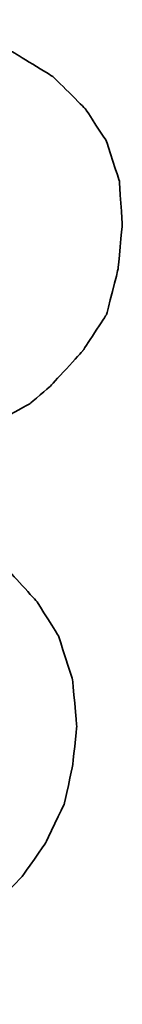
# Model space of a CAD drawing. Header units: millimetres. Extents: x -2774 to 3135, y -1571 to 860.
# Tile 554 of 625: x -692.445 to -691.958, y -217.519 to -212.848. Entities that reach past the tile are written whole.
import ezdxf

# ---------------------------------------------------------------- set-up
doc = ezdxf.new("R2010")
doc.units = ezdxf.units.MM
doc.layers.add('DIM', color=4, linetype='CONTINUOUS')
doc.layers.add('layer 1', color=7, linetype='CONTINUOUS')

# ---------------------------------------------------------------- blocks, each defined once
blk = doc.blocks.new('TBI MOTION logo(完整正式版)')
at = {"layer": 'layer 1', "color": 22, "lineweight": 35}
blk.add_open_spline([(-64.65375, -6.863749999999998), (-64.65375, -6.863749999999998), (-64.84375, -7.296249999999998), (-64.84375, -7.296249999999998), (-64.84375, -7.296249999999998), (-64.84375, -7.296249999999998), (-64.86875, -7.34375), (-64.86875, -7.34375), (-64.86875, -7.34375), (-64.86875, -7.34375), (-64.86875, -7.36875), (-64.86875, -7.36875), (-64.86875, -7.36875), (-64.86875, -7.36875), (-65.15375, -7.653749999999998), (-65.15375, -7.653749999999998), (-65.15375, -7.653749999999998), (-65.15375, -7.653749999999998), (-65.17875, -7.653749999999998), (-65.17875, -7.653749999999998), (-65.17875, -7.653749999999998), (-65.17875, -7.653749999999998), (-65.20375, -7.678749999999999), (-65.20375, -7.678749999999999), (-65.20375, -7.678749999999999), (-65.20375, -7.678749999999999), (-65.58875, -7.871249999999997), (-65.58875, -7.871249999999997), (-65.58875, -7.871249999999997), (-65.58875, -7.871249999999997), (-65.63375, -7.871249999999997), (-65.63375, -7.871249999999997), (-65.63375, -7.871249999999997), (-65.63375, -7.871249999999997), (-65.65875, -7.893749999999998), (-65.65875, -7.893749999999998), (-65.65875, -7.893749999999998), (-65.65875, -7.893749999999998), (-66.09375, -7.943749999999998), (-66.09375, -7.943749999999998), (-66.09375, -7.943749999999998), (-66.09375, -7.943749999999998), (-66.11375, -7.943749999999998), (-66.11375, -7.943749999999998), (-66.11375, -7.943749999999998), (-66.11375, -7.943749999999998), (-66.16375, -7.943749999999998), (-66.16375, -7.943749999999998), (-66.16375, -7.943749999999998), (-66.16375, -7.943749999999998), (-66.30875, -7.943749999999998), (-66.30875, -7.943749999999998), (-66.30875, -7.943749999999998), (-66.30875, -7.943749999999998), (-66.69375, -7.943749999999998), (-66.69375, -7.943749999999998), (-66.69375, -7.943749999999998), (-66.69375, -7.943749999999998), (-67.07375, -7.943749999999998), (-67.07375, -7.943749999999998), (-67.07375, -7.943749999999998), (-67.07375, -7.943749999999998), (-67.12375, -7.943749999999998), (-67.12375, -7.943749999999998), (-67.12375, -7.943749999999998), (-67.12375, -7.943749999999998), (-67.12375, -7.966249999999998), (-67.12375, -7.966249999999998), (-67.12375, -7.966249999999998), (-67.12375, -7.966249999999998), (-67.14875, -7.991249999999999), (-67.14875, -7.991249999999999), (-67.14875, -7.991249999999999), (-67.14875, -7.991249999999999), (-67.24375, -8.34875), (-67.24375, -8.34875), (-67.24375, -8.34875), (-67.24375, -8.34875), (-67.31374999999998, -8.68625), (-67.31374999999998, -8.68625), (-67.31374999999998, -8.68625), (-67.31374999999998, -8.68625), (-67.26875, -8.68625), (-67.26875, -8.68625), (-67.26875, -8.68625), (-67.26875, -8.68625), (-67.07375, -8.68625), (-67.07375, -8.68625), (-67.07375, -8.68625), (-67.07375, -8.68625), (-66.54875, -8.68625), (-66.54875, -8.68625), (-66.54875, -8.68625), (-66.54875, -8.68625), (-65.82625, -8.68625), (-65.82625, -8.68625), (-65.82625, -8.68625), (-65.82625, -8.68625), (-65.01375, -8.68625), (-65.01375, -8.68625), (-65.01375, -8.68625), (-65.01375, -8.68625), (-64.05375, -8.68625), (-64.05375, -8.68625), (-64.05375, -8.68625), (-64.05375, -8.68625), (-62.08375, -8.68625), (-62.08375, -8.68625), (-62.08375, -8.68625), (-62.08375, -8.68625), (-60.06875, -8.68625), (-60.06875, -8.68625), (-60.06875, -8.68625), (-60.06875, -8.68625), (-59.10875, -8.68625), (-59.10875, -8.68625), (-59.10875, -8.68625), (-59.10875, -8.68625), (-58.29375, -8.68625), (-58.29375, -8.68625), (-58.29375, -8.68625), (-58.29375, -8.68625), (-57.57374999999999, -8.68625), (-57.57374999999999, -8.68625), (-57.57374999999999, -8.68625), (-57.57374999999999, -8.68625), (-57.04875, -8.68625), (-57.04875, -8.68625), (-57.04875, -8.68625), (-57.04875, -8.68625), (-56.85375, -8.68625), (-56.85375, -8.68625), (-56.85375, -8.68625), (-56.85375, -8.68625), (-56.70875, -8.68625), (-56.70875, -8.68625), (-56.70875, -8.68625), (-56.70875, -8.68625), (-56.61375, -8.68625), (-56.61375, -8.68625), (-56.61375, -8.68625), (-56.61375, -8.68625), (-56.56875, -8.68625), (-56.56875, -8.68625), (-56.56875, -8.68625), (-56.56875, -8.68625), (-55.65375, -8.638749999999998), (-55.65375, -8.638749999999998), (-55.65375, -8.638749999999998), (-55.65375, -8.638749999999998), (-54.76874999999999, -8.51875), (-54.76874999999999, -8.51875), (-54.76874999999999, -8.51875), (-54.76874999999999, -8.51875), (-53.90375, -8.30375), (-53.90375, -8.30375), (-53.90375, -8.30375), (-53.90375, -8.30375), (-53.08875, -8.03875), (-53.08875, -8.03875), (-53.08875, -8.03875), (-53.08875, -8.03875), (-52.34375, -7.653749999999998), (-52.34375, -7.653749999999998), (-52.34375, -7.653749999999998), (-52.34375, -7.653749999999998), (-51.69875, -7.296249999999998), (-51.69875, -7.296249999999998), (-51.69875, -7.296249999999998), (-51.69875, -7.296249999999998), (-51.21875, -6.911249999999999), (-51.21875, -6.911249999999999), (-51.21875, -6.911249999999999), (-51.21875, -6.911249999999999), (-50.83375, -6.50375), (-50.83375, -6.50375), (-50.83375, -6.50375), (-50.83375, -6.50375), (-50.44875, -5.94875), (-50.44875, -5.94875), (-50.44875, -5.94875), (-50.44875, -5.94875), (-50.13875, -5.303749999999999), (-50.13875, -5.303749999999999), (-50.13875, -5.303749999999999), (-50.13875, -5.303749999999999), (-49.99375, -4.653749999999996), (-49.99375, -4.653749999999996), (-49.99375, -4.653749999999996), (-49.99375, -4.653749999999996), (-49.92375, -3.98375), (-49.92375, -3.98375), (-49.92375, -3.98375), (-49.92375, -3.98375), (-49.99375, -3.19374), (-49.99375, -3.19374), (-49.99375, -3.19374), (-49.99375, -3.19374), (-50.23374, -2.44874), (-50.23374, -2.44874), (-50.23374, -2.44874), (-50.23374, -2.44874), (-50.59375, -1.87374), (-50.59375, -1.87374), (-50.59375, -1.87374), (-50.59375, -1.87374), (-51.09875, -1.31874), (-51.09875, -1.31874), (-51.09875, -1.31874), (-51.09875, -1.31874), (-51.74375, -0.81875), (-51.74375, -0.81875), (-51.74375, -0.81875), (-51.74375, -0.81875), (-52.53875, -0.48125), (-52.53875, -0.48125), (-52.53875, -0.48125), (-52.53875, -0.48125), (-53.47375, -0.21875), (-53.47375, -0.21875), (-53.47375, -0.21875), (-53.47375, -0.21875), (-54.52875, -0.04874), (-54.52875, -0.04874), (-54.52875, -0.04874), (-54.52875, -0.04874), (-55.65375, 0.12125), (-55.65375, 0.12125), (-55.65375, 0.12125), (-55.65375, 0.12125), (-54.50375, 0.28624), (-54.50375, 0.28624), (-54.50375, 0.28624), (-54.50375, 0.28624), (-53.83375, 0.38124), (-53.83375, 0.38124), (-53.83375, 0.38124), (-53.83375, 0.38124), (-53.18375, 0.50125), (-53.18375, 0.50125), (-53.18375, 0.50125), (-53.18375, 0.50125), (-52.55875, 0.6687400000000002), (-52.55875, 0.6687400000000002), (-52.55875, 0.6687400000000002), (-52.55875, 0.6687400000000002), (-52.03375, 0.86124), (-52.03375, 0.86124), (-52.03375, 0.86124), (-52.03375, 0.86124), (-51.50374, 1.031239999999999), (-51.50374, 1.031239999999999), (-51.50374, 1.031239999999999), (-51.50374, 1.031239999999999), (-51.09875, 1.271249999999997), (-51.09875, 1.271249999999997), (-51.09875, 1.271249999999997), (-51.09875, 1.271249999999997), (-50.71374999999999, 1.48624), (-50.71374999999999, 1.48624), (-50.71374999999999, 1.48624), (-50.71374999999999, 1.48624), (-50.37625, 1.77625), (-50.37625, 1.77625), (-50.37625, 1.77625), (-50.37625, 1.77625), (-49.82375, 2.37625), (-49.82375, 2.37625), (-49.82375, 2.37625), (-49.82375, 2.37625), (-49.41875, 2.996249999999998), (-49.41875, 2.996249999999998), (-49.41875, 2.996249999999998), (-49.41875, 2.996249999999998), (-49.22375, 3.766249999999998), (-49.22375, 3.766249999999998), (-49.22375, 3.766249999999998), (-49.22375, 3.766249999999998), (-49.15375, 4.50874), (-49.15375, 4.50874), (-49.15375, 4.50874), (-49.15375, 4.50874), (-49.20374999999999, 5.251249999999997), (-49.20374999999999, 5.251249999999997), (-49.20374999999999, 5.251249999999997), (-49.20374999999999, 5.251249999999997), (-49.41875, 5.926249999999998), (-49.41875, 5.926249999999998), (-49.41875, 5.926249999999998), (-49.41875, 5.926249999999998), (-49.77875, 6.47625), (-49.77875, 6.47625), (-49.77875, 6.47625), (-49.77875, 6.47625), (-50.33125, 7.026239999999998), (-50.33125, 7.026239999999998), (-50.33125, 7.026239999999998), (-50.33125, 7.026239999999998), (-51.00125, 7.43625), (-51.00125, 7.43625), (-51.00125, 7.43625), (-51.00125, 7.43625), (-51.79375, 7.72625), (-51.79375, 7.72625), (-51.79375, 7.72625), (-51.79375, 7.72625), (-52.72874999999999, 7.891239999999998), (-52.72874999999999, 7.891239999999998), (-52.72874999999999, 7.891239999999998), (-52.72874999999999, 7.891239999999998), (-53.83375, 7.98625), (-53.83375, 7.98625), (-53.83375, 7.98625), (-53.83375, 7.98625), (-53.92875, 7.98625), (-53.92875, 7.98625), (-53.92875, 7.98625), (-53.92875, 7.98625), (-54.26375, 7.98625), (-54.26375, 7.98625), (-54.26375, 7.98625), (-54.26375, 7.98625), (-54.74375, 7.98625), (-54.74375, 7.98625), (-54.74375, 7.98625), (-54.74375, 7.98625), (-55.36875, 7.98625), (-55.36875, 7.98625), (-55.36875, 7.98625), (-55.36875, 7.98625), (-56.13375, 7.98625), (-56.13375, 7.98625), (-56.13375, 7.98625), (-56.13375, 7.98625), (-56.94874999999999, 7.98625), (-56.94874999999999, 7.98625), (-56.94874999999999, 7.98625), (-56.94874999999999, 7.98625), (-58.77625, 7.98625), (-58.77625, 7.98625), (-58.77625, 7.98625), (-58.77625, 7.98625), (-60.59875, 7.98625), (-60.59875, 7.98625), (-60.59875, 7.98625), (-60.59875, 7.98625), (-61.41375, 7.98625), (-61.41375, 7.98625), (-61.41375, 7.98625), (-61.41375, 7.98625), (-62.17875, 7.98625), (-62.17875, 7.98625), (-62.17875, 7.98625), (-62.17875, 7.98625), (-62.80375, 7.98625), (-62.80375, 7.98625), (-62.80375, 7.98625), (-62.80375, 7.98625), (-63.30625, 7.98625), (-63.30625, 7.98625), (-63.30625, 7.98625), (-63.30625, 7.98625), (-63.57375, 7.98625), (-63.57375, 7.98625), (-63.57375, 7.98625), (-63.57375, 7.98625), (-63.57375, 7.96375), (-63.57375, 7.96375), (-63.57375, 7.96375), (-63.57375, 7.96375), (-63.59875, 7.94125), (-63.59875, 7.94125), (-63.59875, 7.94125), (-63.59875, 7.94125), (-63.69375, 7.55625), (-63.69375, 7.55625), (-63.69375, 7.55625), (-63.69375, 7.55625), (-63.76375, 7.246239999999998), (-63.76375, 7.246239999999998), (-63.76375, 7.246239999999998), (-63.76375, 7.246239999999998), (-63.23875000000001, 7.246239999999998), (-63.23875000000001, 7.246239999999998), (-63.23875000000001, 7.246239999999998), (-63.23875000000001, 7.246239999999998), (-62.75875, 7.246239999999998), (-62.75875, 7.246239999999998), (-62.75875, 7.246239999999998), (-62.75875, 7.246239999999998), (-62.61124999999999, 7.246239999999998), (-62.61124999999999, 7.246239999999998), (-62.61124999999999, 7.246239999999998), (-62.61124999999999, 7.246239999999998), (-62.56624999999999, 7.246239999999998), (-62.56624999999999, 7.246239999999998), (-62.56624999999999, 7.246239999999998), (-62.56624999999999, 7.246239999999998), (-62.22875, 7.246239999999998), (-62.22875, 7.246239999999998), (-62.22875, 7.246239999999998), (-62.22875, 7.246239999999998), (-62.20375, 7.246239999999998), (-62.20375, 7.246239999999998), (-62.20375, 7.246239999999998), (-62.20375, 7.246239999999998), (-62.17875, 7.21875), (-62.17875, 7.21875), (-62.17875, 7.21875), (-62.17875, 7.21875), (-61.96374999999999, 7.171249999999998), (-61.96374999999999, 7.171249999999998), (-61.96374999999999, 7.171249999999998), (-61.96374999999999, 7.171249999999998), (-61.72375, 7.126239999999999), (-61.72375, 7.126239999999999), (-61.72375, 7.126239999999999), (-61.72375, 7.126239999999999), (-61.70374999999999, 7.126239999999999), (-61.70374999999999, 7.126239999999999), (-61.70374999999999, 7.126239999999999), (-61.70374999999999, 7.126239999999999), (-61.55875, 7.076239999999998), (-61.55875, 7.076239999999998), (-61.55875, 7.076239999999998), (-61.55875, 7.076239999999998), (-61.50875, 7.076239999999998), (-61.50875, 7.076239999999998), (-61.50875, 7.076239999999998), (-61.50875, 7.076239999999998), (-61.48375, 7.026239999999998), (-61.48375, 7.026239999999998), (-61.48375, 7.026239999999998), (-61.48375, 7.026239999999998), (-61.31875, 6.83375), (-61.31875, 6.83375), (-61.31875, 6.83375), (-61.31875, 6.83375), (-61.29375, 6.81125), (-61.29375, 6.81125), (-61.29375, 6.81125), (-61.29375, 6.81125), (-61.29375, 6.786249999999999), (-61.29375, 6.786249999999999), (-61.29375, 6.786249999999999), (-61.29375, 6.786249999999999), (-61.19875, 6.50124), (-61.19875, 6.50124), (-61.19875, 6.50124), (-61.19875, 6.50124), (-61.17375, 6.45124), (-61.17375, 6.45124), (-61.17375, 6.45124), (-61.17375, 6.45124), (-61.19875, 6.40625), (-61.19875, 6.40625), (-61.19875, 6.40625), (-61.19875, 6.40625), (-61.26875, 5.99624), (-61.26875, 5.99624), (-61.26875, 5.99624), (-61.26875, 5.99624), (-61.26875, 5.85125), (-61.26875, 5.85125), (-61.26875, 5.85125), (-61.26875, 5.85125), (-61.26875, 5.826249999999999), (-61.26875, 5.826249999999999), (-61.26875, 5.826249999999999), (-61.26875, 5.826249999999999), (-61.29375, 5.80625), (-61.29375, 5.80625), (-61.29375, 5.80625), (-61.29375, 5.80625), (-61.34125, 5.661249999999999), (-61.34125, 5.661249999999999), (-61.34125, 5.661249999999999), (-61.34125, 5.661249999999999), (-61.41375, 5.44625), (-61.41375, 5.44625), (-61.41375, 5.44625), (-61.41375, 5.44625), (-61.48375, 5.15625), (-61.48375, 5.15625), (-61.48375, 5.15625), (-61.48375, 5.15625), (-61.58375, 4.82124), (-61.58375, 4.82124), (-61.58375, 4.82124), (-61.58375, 4.82124), (-61.79875, 4.00375), (-61.79875, 4.00375), (-61.79875, 4.00375), (-61.79875, 4.00375), (-62.05875, 2.996249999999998), (-62.05875, 2.996249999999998), (-62.05875, 2.996249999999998), (-62.05875, 2.996249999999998), (-62.34875, 1.916249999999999), (-62.34875, 1.916249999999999), (-62.34875, 1.916249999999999), (-62.34875, 1.916249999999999), (-62.97375, -0.4112399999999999), (-62.97375, -0.4112399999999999), (-62.97375, -0.4112399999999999), (-62.97375, -0.4112399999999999), (-63.59875, -2.75875), (-63.59875, -2.75875), (-63.59875, -2.75875), (-63.59875, -2.75875), (-63.88374999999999, -3.863739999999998), (-63.88374999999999, -3.863739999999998), (-63.88374999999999, -3.863739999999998), (-63.88374999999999, -3.863739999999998), (-64.14875, -4.823739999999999), (-64.14875, -4.823739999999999), (-64.14875, -4.823739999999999), (-64.14875, -4.823739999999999), (-64.36375, -5.64125), (-64.36375, -5.64125), (-64.36375, -5.64125), (-64.36375, -5.64125), (-64.43625, -5.97625), (-64.43625, -5.97625), (-64.43625, -5.97625), (-64.43625, -5.97625), (-64.50875, -6.286249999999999), (-64.50875, -6.286249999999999), (-64.50875, -6.286249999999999), (-64.50875, -6.286249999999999), (-64.50875, -6.308749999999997), (-64.50875, -6.308749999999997), (-64.50875, -6.308749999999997), (-64.50875, -6.308749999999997), (-64.57875, -6.50375), (-64.57875, -6.50375), (-64.57875, -6.50375), (-64.57875, -6.50375), (-64.62875, -6.69625), (-64.62875, -6.69625), (-64.62875, -6.69625), (-64.62875, -6.69625), (-64.62875, -6.768749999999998), (-64.62875, -6.768749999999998), (-64.62875, -6.768749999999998), (-64.62875, -6.768749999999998), (-64.62875, -6.813749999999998), (-64.62875, -6.813749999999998), (-64.62875, -6.813749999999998), (-64.62875, -6.813749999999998), (-64.62875, -6.83875), (-64.62875, -6.83875), (-64.62875, -6.83875), (-64.62875, -6.83875), (-64.65375, -6.863749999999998), (-64.65375, -6.863749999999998)], degree=3, knots=[0, 0, 0, 0, 0.0071942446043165, 0.0071942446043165, 0.0071942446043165, 0.0071942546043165, 0.0143884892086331, 0.0143884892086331, 0.0143884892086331, 0.0143884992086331, 0.0215827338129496, 0.0215827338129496, 0.0215827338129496, 0.0215827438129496, 0.0287769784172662, 0.0287769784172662, 0.0287769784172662, 0.0287769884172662, 0.0359712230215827, 0.0359712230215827, 0.0359712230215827, 0.0359712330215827, 0.0431654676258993, 0.0431654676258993, 0.0431654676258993, 0.0431654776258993, 0.0503597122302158, 0.0503597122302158, 0.0503597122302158, 0.0503597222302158, 0.0575539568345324, 0.0575539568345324, 0.0575539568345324, 0.0575539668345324, 0.0647482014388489, 0.0647482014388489, 0.0647482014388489, 0.0647482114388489, 0.0719424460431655, 0.0719424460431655, 0.0719424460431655, 0.0719424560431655, 0.079136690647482, 0.079136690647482, 0.079136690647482, 0.079136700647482, 0.0863309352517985, 0.0863309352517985, 0.0863309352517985, 0.0863309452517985, 0.0935251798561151, 0.0935251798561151, 0.0935251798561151, 0.0935251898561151, 0.1007194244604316, 0.1007194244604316, 0.1007194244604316, 0.1007194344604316, 0.1079136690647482, 0.1079136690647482, 0.1079136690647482, 0.1079136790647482, 0.1151079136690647, 0.1151079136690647, 0.1151079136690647, 0.1151079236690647, 0.1223021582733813, 0.1223021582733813, 0.1223021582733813, 0.1223021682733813, 0.1294964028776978, 0.1294964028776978, 0.1294964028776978, 0.1294964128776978, 0.1366906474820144, 0.1366906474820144, 0.1366906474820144, 0.1366906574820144, 0.1438848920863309, 0.1438848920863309, 0.1438848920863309, 0.1438849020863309, 0.1510791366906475, 0.1510791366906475, 0.1510791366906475, 0.1510791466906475, 0.158273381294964, 0.158273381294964, 0.158273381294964, 0.158273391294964, 0.1654676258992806, 0.1654676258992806, 0.1654676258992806, 0.1654676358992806, 0.1726618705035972, 0.1726618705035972, 0.1726618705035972, 0.1726618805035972, 0.1798561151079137, 0.1798561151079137, 0.1798561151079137, 0.1798561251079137, 0.1870503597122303, 0.1870503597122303, 0.1870503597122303, 0.1870503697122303, 0.1942446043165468, 0.1942446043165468, 0.1942446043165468, 0.1942446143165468, 0.2014388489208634, 0.2014388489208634, 0.2014388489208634, 0.2014388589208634, 0.2086330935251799, 0.2086330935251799, 0.2086330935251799, 0.2086331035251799, 0.2158273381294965, 0.2158273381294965, 0.2158273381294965, 0.2158273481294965, 0.2230215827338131, 0.2230215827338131, 0.2230215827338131, 0.2230215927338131, 0.2302158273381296, 0.2302158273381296, 0.2302158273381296, 0.2302158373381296, 0.2374100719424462, 0.2374100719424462, 0.2374100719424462, 0.2374100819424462, 0.2446043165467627, 0.2446043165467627, 0.2446043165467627, 0.2446043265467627, 0.2517985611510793, 0.2517985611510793, 0.2517985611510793, 0.2517985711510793, 0.2589928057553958, 0.2589928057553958, 0.2589928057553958, 0.2589928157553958, 0.2661870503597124, 0.2661870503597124, 0.2661870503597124, 0.2661870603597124, 0.273381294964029, 0.273381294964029, 0.273381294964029, 0.273381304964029, 0.2805755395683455, 0.2805755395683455, 0.2805755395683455, 0.2805755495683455, 0.2877697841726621, 0.2877697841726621, 0.2877697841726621, 0.2877697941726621, 0.2949640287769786, 0.2949640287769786, 0.2949640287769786, 0.2949640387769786, 0.3021582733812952, 0.3021582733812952, 0.3021582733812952, 0.3021582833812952, 0.3093525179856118, 0.3093525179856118, 0.3093525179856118, 0.3093525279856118, 0.3165467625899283, 0.3165467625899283, 0.3165467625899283, 0.3165467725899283, 0.3237410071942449, 0.3237410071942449, 0.3237410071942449, 0.3237410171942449, 0.3309352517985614, 0.3309352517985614, 0.3309352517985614, 0.3309352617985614, 0.338129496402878, 0.338129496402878, 0.338129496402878, 0.338129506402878, 0.3453237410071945, 0.3453237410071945, 0.3453237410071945, 0.3453237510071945, 0.3525179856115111, 0.3525179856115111, 0.3525179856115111, 0.3525179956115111, 0.3597122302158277, 0.3597122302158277, 0.3597122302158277, 0.3597122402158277, 0.3669064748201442, 0.3669064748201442, 0.3669064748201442, 0.3669064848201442, 0.3741007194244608, 0.3741007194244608, 0.3741007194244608, 0.3741007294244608, 0.3812949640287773, 0.3812949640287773, 0.3812949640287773, 0.3812949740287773, 0.3884892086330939, 0.3884892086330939, 0.3884892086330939, 0.3884892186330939, 0.3956834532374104, 0.3956834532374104, 0.3956834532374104, 0.3956834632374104, 0.4028776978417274, 0.4028776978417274, 0.4028776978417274, 0.4028777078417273, 0.4100719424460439, 0.4100719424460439, 0.4100719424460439, 0.4100719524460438, 0.4172661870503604, 0.4172661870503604, 0.4172661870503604, 0.4172661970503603, 0.4244604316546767, 0.4244604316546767, 0.4244604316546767, 0.4244604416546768, 0.4316546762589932, 0.4316546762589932, 0.4316546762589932, 0.4316546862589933, 0.4388489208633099, 0.4388489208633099, 0.4388489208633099, 0.4388489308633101, 0.4460431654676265, 0.4460431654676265, 0.4460431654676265, 0.4460431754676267, 0.453237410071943, 0.453237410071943, 0.453237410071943, 0.4532374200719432, 0.4604316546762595, 0.4604316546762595, 0.4604316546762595, 0.4604316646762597, 0.467625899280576, 0.467625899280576, 0.467625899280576, 0.467625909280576, 0.4748201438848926, 0.4748201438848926, 0.4748201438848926, 0.4748201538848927, 0.4820143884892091, 0.4820143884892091, 0.4820143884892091, 0.4820143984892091, 0.4892086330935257, 0.4892086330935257, 0.4892086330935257, 0.4892086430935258, 0.4964028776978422, 0.4964028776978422, 0.4964028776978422, 0.4964028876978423, 0.5035971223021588, 0.5035971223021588, 0.5035971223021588, 0.5035971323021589, 0.5107913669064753, 0.5107913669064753, 0.5107913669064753, 0.5107913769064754, 0.5179856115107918, 0.5179856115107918, 0.5179856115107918, 0.5179856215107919, 0.5251798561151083, 0.5251798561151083, 0.5251798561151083, 0.5251798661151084, 0.5323741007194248, 0.5323741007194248, 0.5323741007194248, 0.5323741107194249, 0.5395683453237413, 0.5395683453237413, 0.5395683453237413, 0.5395683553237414, 0.5467625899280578, 0.5467625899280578, 0.5467625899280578, 0.5467625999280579, 0.5539568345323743, 0.5539568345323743, 0.5539568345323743, 0.5539568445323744, 0.5611510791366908, 0.5611510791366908, 0.5611510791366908, 0.5611510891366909, 0.5683453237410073, 0.5683453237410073, 0.5683453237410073, 0.5683453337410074, 0.5755395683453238, 0.5755395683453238, 0.5755395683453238, 0.5755395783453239, 0.5827338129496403, 0.5827338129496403, 0.5827338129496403, 0.5827338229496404, 0.5899280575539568, 0.5899280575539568, 0.5899280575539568, 0.5899280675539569, 0.5971223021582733, 0.5971223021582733, 0.5971223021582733, 0.5971223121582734, 0.60431654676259, 0.60431654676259, 0.60431654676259, 0.6043165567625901, 0.6115107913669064, 0.6115107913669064, 0.6115107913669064, 0.6115108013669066, 0.618705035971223, 0.618705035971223, 0.618705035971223, 0.6187050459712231, 0.6258992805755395, 0.6258992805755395, 0.6258992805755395, 0.6258992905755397, 0.633093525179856, 0.633093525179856, 0.633093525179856, 0.6330935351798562, 0.6402877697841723, 0.6402877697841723, 0.6402877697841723, 0.6402877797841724, 0.6474820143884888, 0.6474820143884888, 0.6474820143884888, 0.6474820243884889, 0.6546762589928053, 0.6546762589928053, 0.6546762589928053, 0.6546762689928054, 0.6618705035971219, 0.6618705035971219, 0.6618705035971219, 0.6618705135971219, 0.6690647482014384, 0.6690647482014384, 0.6690647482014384, 0.6690647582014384, 0.6762589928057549, 0.6762589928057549, 0.6762589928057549, 0.6762590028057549, 0.6834532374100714, 0.6834532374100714, 0.6834532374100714, 0.6834532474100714, 0.6906474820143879, 0.6906474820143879, 0.6906474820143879, 0.6906474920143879, 0.6978417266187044, 0.6978417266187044, 0.6978417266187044, 0.6978417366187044, 0.7050359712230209, 0.7050359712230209, 0.7050359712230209, 0.7050359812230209, 0.7122302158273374, 0.7122302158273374, 0.7122302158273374, 0.7122302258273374, 0.7194244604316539, 0.7194244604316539, 0.7194244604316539, 0.7194244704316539, 0.7266187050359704, 0.7266187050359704, 0.7266187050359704, 0.7266187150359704, 0.7338129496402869, 0.7338129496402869, 0.7338129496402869, 0.7338129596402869, 0.7410071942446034, 0.7410071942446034, 0.7410071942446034, 0.7410072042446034, 0.7482014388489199, 0.7482014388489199, 0.7482014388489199, 0.7482014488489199, 0.7553956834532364, 0.7553956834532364, 0.7553956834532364, 0.7553956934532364, 0.7625899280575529, 0.7625899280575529, 0.7625899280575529, 0.7625899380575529, 0.7697841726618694, 0.7697841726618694, 0.7697841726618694, 0.7697841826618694, 0.7769784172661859, 0.7769784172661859, 0.7769784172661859, 0.7769784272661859, 0.7841726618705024, 0.7841726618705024, 0.7841726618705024, 0.7841726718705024, 0.7913669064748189, 0.7913669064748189, 0.7913669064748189, 0.7913669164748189, 0.7985611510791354, 0.7985611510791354, 0.7985611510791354, 0.7985611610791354, 0.8057553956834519, 0.8057553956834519, 0.8057553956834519, 0.8057554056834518, 0.8129496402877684, 0.8129496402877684, 0.8129496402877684, 0.8129496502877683, 0.8201438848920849, 0.8201438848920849, 0.8201438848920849, 0.820143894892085, 0.8273381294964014, 0.8273381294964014, 0.8273381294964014, 0.8273381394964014, 0.8345323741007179, 0.8345323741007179, 0.8345323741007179, 0.834532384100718, 0.8417266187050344, 0.8417266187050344, 0.8417266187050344, 0.8417266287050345, 0.8489208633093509, 0.8489208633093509, 0.8489208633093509, 0.848920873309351, 0.8561151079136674, 0.8561151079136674, 0.8561151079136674, 0.8561151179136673, 0.8633093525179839, 0.8633093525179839, 0.8633093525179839, 0.8633093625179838, 0.8705035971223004, 0.8705035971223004, 0.8705035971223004, 0.8705036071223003, 0.8776978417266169, 0.8776978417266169, 0.8776978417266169, 0.8776978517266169, 0.8848920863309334, 0.8848920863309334, 0.8848920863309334, 0.8848920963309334, 0.8920863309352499, 0.8920863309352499, 0.8920863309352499, 0.8920863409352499, 0.8992805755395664, 0.8992805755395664, 0.8992805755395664, 0.8992805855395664, 0.9064748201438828, 0.9064748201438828, 0.9064748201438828, 0.9064748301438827, 0.9136690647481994, 0.9136690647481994, 0.9136690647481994, 0.9136690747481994, 0.920863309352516, 0.920863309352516, 0.920863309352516, 0.920863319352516, 0.9280575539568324, 0.9280575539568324, 0.9280575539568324, 0.9280575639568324, 0.9352517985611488, 0.9352517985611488, 0.9352517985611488, 0.9352518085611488, 0.9424460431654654, 0.9424460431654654, 0.9424460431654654, 0.9424460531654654, 0.949640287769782, 0.949640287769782, 0.949640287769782, 0.949640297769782, 0.9568345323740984, 0.9568345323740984, 0.9568345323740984, 0.9568345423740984, 0.9640287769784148, 0.9640287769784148, 0.9640287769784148, 0.9640287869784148, 0.9712230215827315, 0.9712230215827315, 0.9712230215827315, 0.9712230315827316, 0.9784172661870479, 0.9784172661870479, 0.9784172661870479, 0.978417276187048, 0.9856115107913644, 0.9856115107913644, 0.9856115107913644, 0.9856115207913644, 0.9928057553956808, 0.9928057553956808, 0.9928057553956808, 0.9928057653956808, 1, 1, 1, 1], dxfattribs=at)

msp = doc.modelspace()

# ---------------------------------------------------------------- block references
at = {"layer": 'DIM', "color": 7, "xscale": 0.2802190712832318, "yscale": 0.2802190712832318, "zscale": 0.2802190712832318}
msp.add_blockref('TBI MOTION logo(完整正式版)', (-678.1846510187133, -215.0854235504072), dxfattribs=at)

doc.saveas('drawing.dxf')
